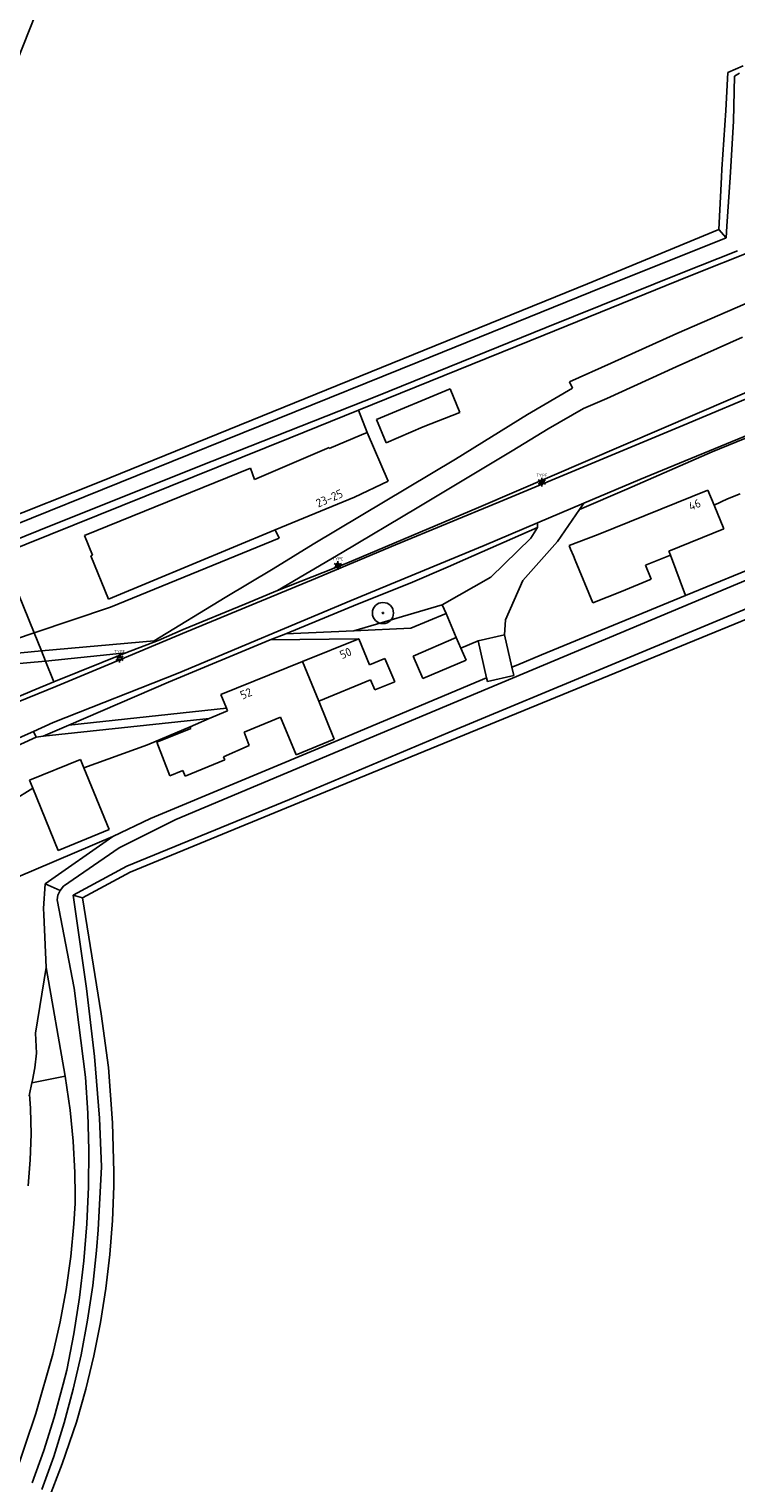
# Model space of a CAD drawing. Header units: metres. Extents: x 102000 to 105000, y 414600 to 420766.
# Tile 258 of 298: x 104123 to 104206, y 419720 to 419893. Entities that reach past the tile are written whole.
import ezdxf
from ezdxf.enums import TextEntityAlignment as Align

# ---------------------------------------------------------------- set-up
doc = ezdxf.new("R2010")
doc.units = ezdxf.units.M
doc.layers.get('0').update_dxf_attribs({"color": 8})
doc.styles.add('MtXpl_NLCS-ISO', font='NLCS-ISO.ttf')
doc.styles.add('NLCS-ISO', font='NLCS-ISO.ttf')

msp = doc.modelspace()

# ---------------------------------------------------------------- hatches: boundary and pattern name
at = {"ltscale": 0.1}
h = msp.add_hatch(color=256, dxfattribs=at)
edge = h.paths.add_edge_path()
edge.add_arc((104164.56, 419823.36), 0.075, 0, 360)

# ---------------------------------------------------------------- linework, layer by layer
for p, q in [((104125.86, 419900.61), (104121.13, 419888.58)), ((104205.21, 419882.89), (104205.44, 419887.37)), ((104205.44, 419887.37), (104207.27, 419888.16)), ((104206.12, 419881.63), (104206.22, 419886.93)), ((104206.22, 419886.93), (104206.82, 419887.31)), ((104204.73, 419875.92), (104205.21, 419882.89)), ((104205.79, 419876.26), (104206.12, 419881.63)), ((104204.37, 419868.78), (104204.68, 419874.97)), ((104204.68, 419874.97), (104204.73, 419875.92)), ((104205.34, 419869.16), (104205.71, 419874.96)), ((104205.71, 419874.96), (104205.79, 419876.26)), ((104188.8, 419862.34), (104204.37, 419868.78)), ((104189.15, 419861.38), (104205.25, 419867.79)), ((104204.37, 419868.78), (104205.25, 419867.79)), ((104205.25, 419867.79), (104205.34, 419869.16)), ((104206.59, 419866.27), (104199.91, 419863.62)), ((104208.79, 419866.43), (104200.86, 419863.26)), ((104200.86, 419863.26), (104183.62, 419856.26)), ((104199.91, 419863.62), (104183.89, 419857.18)), ((104130.91, 419838.86), (104188.8, 419862.34)), ((104168.69, 419853.06), (104189.15, 419861.38)), ((104199.4, 419856.47), (104208.4, 419860.36)), ((104183.62, 419856.26), (104161.66, 419847.38)), ((104183.89, 419857.18), (104163.82, 419849.06)), ((104191.61, 419852.94), (104199.4, 419856.47)), ((104207.16, 419856.02), (104199.32, 419852.52)), ((104223.02, 419855.17), (104200.12, 419845.57)), ((104108.96, 419828.97), (104168.69, 419853.06)), ((104217.57, 419853.76), (104175.87, 419835.84)), ((104186.66, 419850.76), (104191.61, 419852.94)), ((104199.32, 419852.52), (104191.08, 419848.77)), ((104187.02, 419850), (104186.66, 419850.76)), ((104163.82, 419849.06), (104142.8, 419840.74)), ((104172.52, 419849.91), (104163.81, 419846.29)), ((104173.69, 419847.1), (104172.52, 419849.91)), ((104181.7, 419846.86), (104187.02, 419850)), ((104153.56, 419844.11), (104161.66, 419847.38)), ((104161.66, 419847.38), (104162.67, 419844.75)), ((104169.34, 419845.4), (104173.69, 419847.1)), ((104188.34, 419847.57), (104184.13, 419845.18)), ((104191.08, 419848.77), (104188.34, 419847.57)), ((104163.81, 419846.29), (104164.94, 419843.53)), ((104164.94, 419843.53), (104169.34, 419845.4)), ((104173.16, 419841.6), (104181.7, 419846.86)), ((104200.12, 419845.57), (104178.29, 419836.48)), ((104119.41, 419830.36), (104153.56, 419844.11)), ((104162.01, 419844.45), (104158.2, 419842.86)), ((104162.67, 419844.75), (104162.01, 419844.45)), ((104162.67, 419844.75), (104165.16, 419838.99)), ((104184.13, 419845.18), (104179.86, 419842.55)), ((104194.99, 419839.17), (104210, 419845.33)), ((104210.29, 419845.2), (104203.6, 419842.43)), ((104158.17, 419842.98), (104149.34, 419839.19)), ((104158.2, 419842.86), (104158.17, 419842.98)), ((104179.86, 419842.55), (104168.61, 419835.82)), ((104203.6, 419842.43), (104193.47, 419838.01)), ((104142.8, 419840.74), (104123.77, 419833.15)), ((104148.84, 419840.5), (104129.18, 419832.54)), ((104149.34, 419839.19), (104148.84, 419840.5)), ((104156.3, 419831.53), (104173.16, 419841.6)), ((104114.6, 419832.36), (104130.91, 419838.86)), ((104165.16, 419838.99), (104161.18, 419837.1)), ((104183.17, 419838.97), (104183.64, 419838.97)), ((104183.17, 419838.77), (104183.64, 419838.77)), ((104188.37, 419836.36), (104194.99, 419839.17)), ((104161.18, 419837.1), (104151.8, 419833.21)), ((104193.47, 419838.01), (104187.87, 419835.62)), ((104190.08, 419832.67), (104203.08, 419837.91)), ((104203.08, 419837.91), (104203.81, 419836.13)), ((104203.81, 419836.13), (104205.4, 419836.88)), ((104205.4, 419836.88), (104206.89, 419837.47)), ((104168.61, 419835.82), (104159.71, 419830.53)), ((104175.87, 419835.84), (104163.85, 419830.75)), ((104178.29, 419836.48), (104166.06, 419831.45)), ((104182.88, 419834.04), (104188.37, 419836.36)), ((104187.87, 419835.62), (104185.23, 419831.83)), ((104187.87, 419835.62), (104188.37, 419836.36)), ((104204.97, 419833.31), (104203.81, 419836.13)), ((104174.35, 419829.74), (104182.88, 419833.47)), ((104176.56, 419831.37), (104182.88, 419834.04)), ((104182.08, 419832.22), (104182.88, 419833.47)), ((104182.88, 419833.47), (104182.88, 419834.04)), ((104198.44, 419830.69), (104204.97, 419833.31)), ((104123.77, 419833.15), (104103.23, 419824.8)), ((104129.18, 419832.54), (104130.13, 419830.2)), ((104132.04, 419824.98), (104151.8, 419833.21)), ((104152.25, 419832.21), (104132.27, 419824.06)), ((104151.8, 419833.21), (104152.25, 419832.21)), ((104159.38, 419807.02), (104221.04, 419832.87)), ((104226.15, 419831.6), (104172.26, 419809.15)), ((104177.35, 419827.61), (104182.08, 419832.22)), ((104185.23, 419831.83), (104181.14, 419827.21)), ((104186.63, 419831.34), (104190.08, 419832.67)), ((104229.57, 419831.7), (104199.09, 419819.11)), ((104123.2, 419821.02), (104119.41, 419830.36)), ((104130.13, 419830.2), (104129.92, 419830.14)), ((104129.92, 419830.14), (104132.04, 419824.98)), ((104151.55, 419828.61), (104156.3, 419831.53)), ((104159.71, 419830.53), (104152.05, 419826.04)), ((104166.06, 419831.45), (104156.1, 419827.24)), ((104163.85, 419830.75), (104160.27, 419829.28)), ((104160.79, 419824.84), (104176.56, 419831.37)), ((104186.81, 419830.93), (104186.63, 419831.34)), ((104187.14, 419830.13), (104186.81, 419830.93)), ((104187.36, 419829.6), (104187.14, 419830.13)), ((104198.64, 419830.21), (104195.7, 419829.02)), ((104198.64, 419830.21), (104198.44, 419830.69)), ((104198.64, 419830.21), (104200.44, 419825.43)), ((104200.44, 419825.43), (104211.53, 419829.97)), ((104145.85, 419825.21), (104151.55, 419828.61)), ((104160.27, 419829.28), (104152.05, 419826.04)), ((104158.98, 419829.09), (104159.44, 419829.09)), ((104158.98, 419828.89), (104159.44, 419828.89)), ((104167.79, 419826.91), (104172.29, 419828.83)), ((104172.29, 419828.83), (104174.35, 419829.74)), ((104189.44, 419824.58), (104187.36, 419829.6)), ((104195.7, 419829.02), (104196.35, 419827.37)), ((104156.1, 419827.24), (104141.27, 419821.12)), ((104161.53, 419824.42), (104167.79, 419826.91)), ((104171.59, 419824.31), (104177.35, 419827.61)), ((104181.14, 419827.21), (104179.08, 419822.54)), ((104196.35, 419827.37), (104192.82, 419825.9)), ((104137.44, 419820.07), (104145.85, 419825.21)), ((104140.3, 419816.22), (104160.79, 419824.84)), ((104152.05, 419826.04), (104148.2, 419824.4)), ((104183.35, 419818.41), (104200.44, 419825.43)), ((104192.82, 419825.9), (104189.44, 419824.58)), ((104132.27, 419824.06), (104123.2, 419821.02)), ((104148.2, 419824.4), (104140.89, 419821.39)), ((104153.03, 419820.89), (104161.53, 419824.42)), ((104171.59, 419824.31), (104161.12, 419821.25)), ((104167.85, 419821.56), (104172.05, 419823.3)), ((104172.05, 419823.3), (104171.59, 419824.31)), ((104172.05, 419823.3), (104171.59, 419824.31)), ((104173.24, 419820.46), (104172.05, 419823.3)), ((104140.89, 419821.39), (104137.92, 419820.11)), ((104153.03, 419820.89), (104161.12, 419821.25)), ((104161.12, 419821.25), (104167.85, 419821.56)), ((104179.08, 419822.54), (104178.97, 419820.78)), ((104123.2, 419821.02), (104114.03, 419817.93)), ((104124.07, 419818.87), (104123.2, 419821.02)), ((104124.07, 419818.87), (104137.44, 419820.07)), ((104141.27, 419821.12), (104131.94, 419817.21)), ((104137.92, 419820.11), (104134.09, 419818.63)), ((104137.92, 419820.11), (104137.44, 419820.07)), ((104139.13, 419815.15), (104151.21, 419820.18)), ((104151.21, 419820.18), (104153.03, 419820.89)), ((104161.69, 419820.31), (104151.21, 419820.18)), ((104161.69, 419820.31), (104155.03, 419817.61)), ((104162.98, 419817.23), (104161.69, 419820.31)), ((104173.24, 419820.46), (104168.14, 419818.25)), ((104173.24, 419820.46), (104173.8, 419819.18)), ((104173.8, 419819.18), (104175.84, 419820.06)), ((104175.84, 419820.06), (104178.97, 419820.78)), ((104175.84, 419820.06), (104176.84, 419815.68)), ((104178.97, 419820.78), (104179.84, 419816.94)), ((104114.03, 419817.93), (104124.07, 419818.87)), ((104124.57, 419817.66), (104124.07, 419818.87)), ((104134.09, 419818.63), (104124.57, 419817.66)), ((104134.09, 419818.63), (104125.56, 419815.2)), ((104133.1, 419818.11), (104133.57, 419818.11)), ((104133.1, 419817.91), (104133.57, 419817.91)), ((104199.09, 419819.11), (104153.11, 419800.28)), ((104164.77, 419817.97), (104162.98, 419817.23)), ((104165.98, 419815.22), (104164.77, 419817.97)), ((104168.14, 419818.25), (104169.3, 419815.62)), ((104174.41, 419817.78), (104173.8, 419819.18)), ((104180.54, 419817.24), (104183.35, 419818.41)), ((104124.57, 419817.66), (104113.51, 419816.65)), ((104125.56, 419815.2), (104124.57, 419817.66)), ((104125.46, 419810.41), (104140.3, 419816.22)), ((104131.94, 419817.21), (104125.78, 419814.67)), ((104155.03, 419817.61), (104145.35, 419813.69)), ((104156.94, 419812.9), (104155.03, 419817.61)), ((104169.3, 419815.62), (104174.41, 419817.78)), ((104179.84, 419816.94), (104180.54, 419817.24)), ((104179.84, 419816.94), (104180.07, 419815.95)), ((104125.78, 419814.67), (104120.25, 419812.39)), ((104125.56, 419815.2), (104122.97, 419814.16)), ((104127.32, 419810.09), (104139.13, 419815.15)), ((104156.94, 419812.9), (104163.09, 419815.45)), ((104176.84, 419815.68), (104158.9, 419808.16)), ((104163.09, 419815.45), (104163.59, 419814.28)), ((104163.59, 419814.28), (104165.98, 419815.22)), ((104176.94, 419815.23), (104176.84, 419815.68)), ((104180.07, 419815.95), (104176.94, 419815.23)), ((104122.97, 419814.16), (104111.57, 419809.3)), ((104145.35, 419813.69), (104146, 419812.1)), ((104158.79, 419808.43), (104156.94, 419812.9)), ((104146, 419812.1), (104127.32, 419810.09)), ((104146.14, 419811.76), (104143.96, 419810.86)), ((104146, 419812.1), (104146.14, 419811.76)), ((104148.12, 419809.25), (104152.42, 419811.03)), ((104152.42, 419811.03), (104154.27, 419806.56)), ((104119.31, 419807.61), (104123.12, 419809.34)), ((104123.12, 419809.34), (104125.46, 419810.41)), ((104123.46, 419808.67), (104123.12, 419809.34)), ((104143.96, 419810.86), (104124.28, 419808.76)), ((104124.28, 419808.76), (104127.32, 419810.09)), ((104136.66, 419807.75), (104141.69, 419809.89)), ((104141.77, 419809.7), (104137.75, 419808.05)), ((104141.69, 419809.89), (104143.96, 419810.86)), ((104141.69, 419809.89), (104141.77, 419809.7)), ((104148.69, 419807.66), (104148.12, 419809.25)), ((104118.82, 419806.58), (104123.46, 419808.67)), ((104123.46, 419808.67), (104124.28, 419808.76)), ((104129.11, 419805.04), (104136.66, 419807.75)), ((104158.9, 419808.16), (104137, 419799.02)), ((104137.75, 419808.05), (104139.28, 419804.09)), ((104145.67, 419806.34), (104148.69, 419807.66)), ((104172.26, 419809.15), (104153.47, 419801.26)), ((104154.27, 419806.56), (104158.79, 419808.43)), ((104122.67, 419803.56), (104128.71, 419806.02)), ((104128.71, 419806.02), (104129.11, 419805.04)), ((104140.01, 419798.89), (104159.38, 419807.02)), ((104141.11, 419804.05), (104145.83, 419805.95)), ((104145.83, 419805.95), (104145.67, 419806.34)), ((104129.11, 419805.04), (104132.1, 419797.71)), ((104139.28, 419804.09), (104140.84, 419804.69)), ((104140.84, 419804.69), (104141.11, 419804.05)), ((104120.66, 419801.11), (104123.05, 419802.61)), ((104123.05, 419802.61), (104122.67, 419803.56)), ((104126.06, 419795.25), (104123.05, 419802.61)), ((104153.47, 419801.26), (104134.21, 419793.38)), ((104137, 419799.02), (104132.56, 419796.87)), ((104133.29, 419795.56), (104140.01, 419798.89)), ((104153.11, 419800.28), (104134.59, 419792.66)), ((104132.1, 419797.71), (104126.06, 419795.25)), ((104132.56, 419796.87), (104118.88, 419791.09)), ((104124.52, 419791.28), (104132.56, 419796.87)), ((104126.69, 419791), (104133.29, 419795.56)), ((104134.21, 419793.38), (104127.85, 419789.96)), ((104134.59, 419792.66), (104128.95, 419789.62)), ((104124.33, 419788.37), (104124.52, 419791.28)), ((104126.3, 419790.51), (104124.52, 419791.28)), ((104126.04, 419789.93), (104126.3, 419790.51)), ((104126.3, 419790.51), (104126.69, 419791)), ((104125.94, 419789.4), (104126.04, 419789.93)), ((104127.94, 419778.91), (104125.94, 419789.4)), ((104128.95, 419789.62), (104127.85, 419789.96)), ((104129.43, 419778.87), (104127.85, 419789.96)), ((104128.95, 419789.62), (104131.17, 419775.89)), ((104124.36, 419787.64), (104124.33, 419788.37)), ((104124.62, 419781.37), (104124.36, 419787.64)), ((104124.62, 419781.37), (104123.37, 419773.6)), ((104126.91, 419768.52), (104124.62, 419781.37)), ((104129.32, 419768.39), (104127.94, 419778.91)), ((104130.38, 419770.83), (104129.43, 419778.87)), ((104131.17, 419775.89), (104132.01, 419769.51)), ((104123.37, 419773.6), (104123.49, 419771.24)), ((104123.49, 419771.24), (104123.28, 419769.48)), ((104130.96, 419763.53), (104130.38, 419770.83)), ((104122.95, 419767.73), (104126.91, 419768.52)), ((104123.02, 419768.03), (104122.95, 419767.73)), ((104123.28, 419769.48), (104123.02, 419768.03)), ((104126.91, 419768.52), (104127.49, 419764.48)), ((104129.59, 419764.12), (104129.32, 419768.39)), ((104132.01, 419769.51), (104132.51, 419762.99)), ((104122.61, 419766.19), (104122.65, 419766.39)), ((104122.65, 419766.39), (104122.95, 419767.73)), ((104122.78, 419764.69), (104122.65, 419766.39)), ((104122.85, 419761.63), (104122.78, 419764.69)), ((104127.49, 419764.48), (104127.85, 419760.8)), ((104129.71, 419759.75), (104129.59, 419764.12)), ((104131.18, 419757.78), (104130.96, 419763.53)), ((104132.51, 419762.99), (104132.66, 419757.12)), ((104122.76, 419758.58), (104122.85, 419761.63)), ((104127.85, 419760.8), (104128.05, 419757.11)), ((104129.67, 419755.38), (104129.71, 419759.75)), ((104122.51, 419755.53), (104122.76, 419758.58)), ((104130.81, 419750.31), (104131.18, 419757.78)), ((104128.05, 419757.11), (104128.08, 419754.38)), ((104132.66, 419757.12), (104132.64, 419755.46)), ((104128.08, 419754.38), (104128.09, 419753.42)), ((104129.47, 419751.01), (104129.67, 419755.38)), ((104132.64, 419755.46), (104132.49, 419751.41)), ((104128.09, 419753.42), (104127.93, 419751.03)), ((104127.93, 419751.03), (104127.55, 419747.13)), ((104129.1, 419746.65), (104129.47, 419751.01)), ((104132.49, 419751.41), (104132.17, 419747.37)), ((104130.62, 419747.86), (104130.81, 419750.31)), ((104130.16, 419743.72), (104130.62, 419747.86)), ((104132.17, 419747.37), (104131.7, 419743.34)), ((104127.55, 419747.13), (104127, 419743.25)), ((104128.59, 419742.3), (104129.1, 419746.65)), ((104127, 419743.25), (104126.3, 419739.39)), ((104127.91, 419737.98), (104128.59, 419742.3)), ((104129.55, 419739.6), (104130.16, 419743.72)), ((104131.7, 419743.34), (104131.07, 419739.34)), ((104126.3, 419739.39), (104125.44, 419735.57)), ((104128.78, 419735.51), (104129.55, 419739.6)), ((104131.07, 419739.34), (104130.28, 419735.36)), ((104127.07, 419733.68), (104127.91, 419737.98)), ((104125.44, 419735.57), (104123.41, 419728.55)), ((104127.85, 419731.45), (104128.78, 419735.51)), ((104130.28, 419735.36), (104129.33, 419731.42)), ((104126.66, 419732.02), (104127.07, 419733.68)), ((104125.59, 419728.07), (104126.66, 419732.02)), ((104126.77, 419727.43), (104127.85, 419731.45)), ((104129.33, 419731.42), (104128.23, 419727.51)), ((104123.41, 419728.55), (104120.85, 419720.94)), ((104124.36, 419724.17), (104125.59, 419728.07)), ((104125.53, 419723.45), (104126.77, 419727.43)), ((104128.23, 419727.51), (104126.53, 419722.58)), ((104122.99, 419720.32), (104124.36, 419724.17)), ((104124.14, 419719.53), (104125.53, 419723.45)), ((104126.53, 419722.58), (104124.83, 419718.18))]:
    msp.add_line(p, q)
for p, q in [((104183.19, 419839), (104182.97, 419839.12)), ((104183.19, 419838.74), (104182.97, 419838.62)), ((104183.4, 419839.12), (104183.4, 419839.38)), ((104183.4, 419838.62), (104183.4, 419838.36)), ((104183.62, 419839), (104183.84, 419839.12)), ((104183.62, 419838.74), (104183.84, 419838.62)), ((104158.99, 419829.11), (104158.77, 419829.24)), ((104158.99, 419828.86), (104158.77, 419828.73)), ((104159.21, 419829.24), (104159.21, 419829.49)), ((104159.21, 419828.73), (104159.21, 419828.48)), ((104159.43, 419829.11), (104159.65, 419829.24)), ((104159.43, 419828.86), (104159.65, 419828.73)), ((104133.12, 419818.13), (104132.9, 419818.26)), ((104133.12, 419817.88), (104132.9, 419817.75)), ((104133.34, 419818.26), (104133.34, 419818.51)), ((104133.56, 419818.13), (104133.77, 419818.26)), ((104133.56, 419817.88), (104133.77, 419817.75)), ((104133.34, 419817.75), (104133.34, 419817.5))]:
    msp.add_line(p, q, dxfattribs=at)
for centre, radius in [((104183.4, 419838.87), 0.253), ((104159.21, 419828.99), 0.253), ((104164.56, 419823.36), 0.075), ((104133.34, 419818.01), 0.253)]:
    msp.add_circle(centre, radius, dxfattribs=at)
for radius in [1.25, 0.0225]:
    msp.add_circle((104164.56, 419823.36), radius)

# ---------------------------------------------------------------- texts
at = {"style": 'MtXpl_NLCS-ISO'}
for s, rotation, p in [('23-25', 23.2621, (104156.88, 419835.83)), ('46', 21.8297, (104201.04, 419835.47)), ('50', 22.5172, (104159.7, 419817.88)), ('52', 22.5172, (104147.9, 419813.1))]:
    msp.add_text(s, height=1, rotation=rotation, dxfattribs=at).set_placement(p)
at = {"style": 'NLCS-ISO'}
for p in [(104183.4, 419839.38), (104159.21, 419829.49), (104133.34, 419818.51)]:
    msp.add_attdef('TYPE', text='', height=0.36, dxfattribs=at).set_placement(p, align=Align.BOTTOM_CENTER)

doc.saveas('drawing.dxf')
